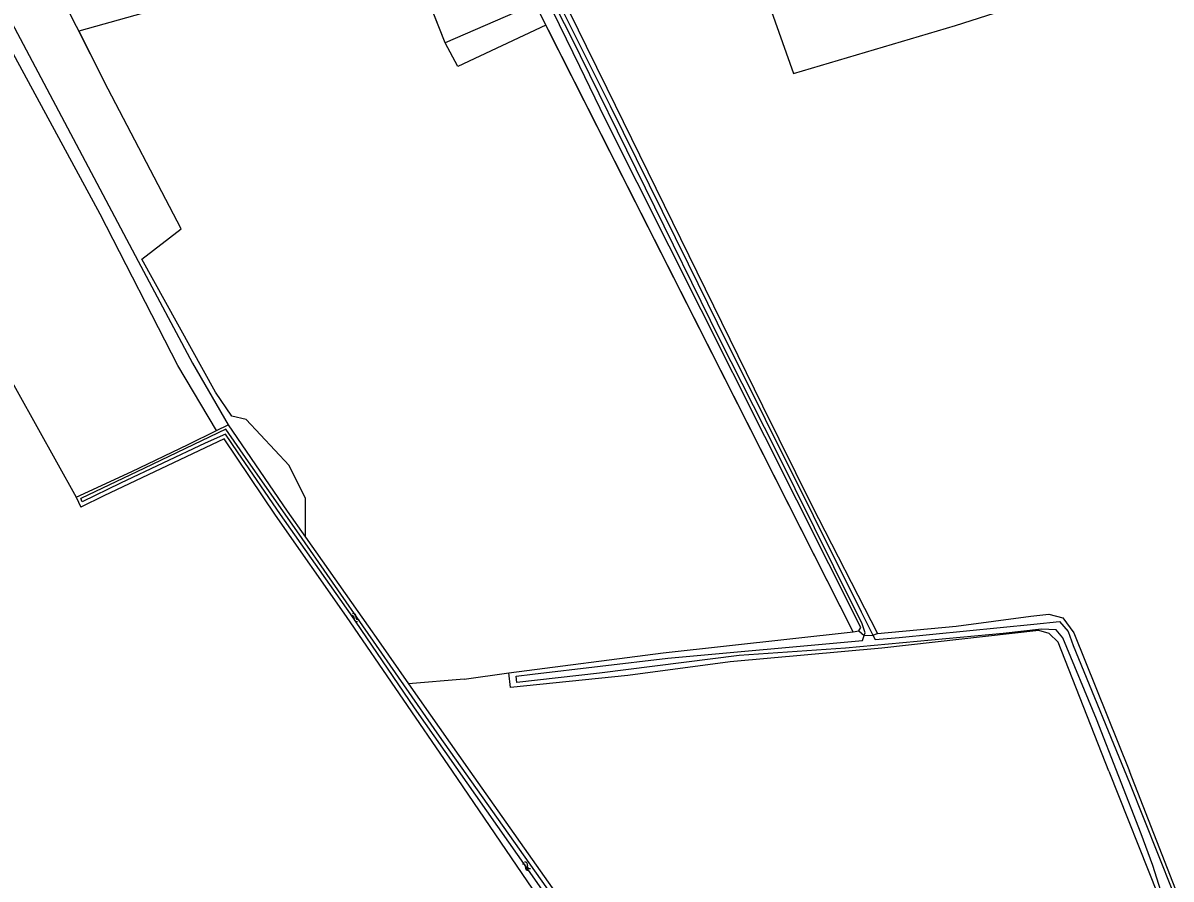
# Model space of a CAD drawing. Extents: x 135999 to 138000, y 396000 to 398501.
# Drawn here: x 137160.9 to 137358.4, y 396981.4 to 397128.7 of the extents above; entities that cross this region are included whole.
import ezdxf

# ---------------------------------------------------------------- set-up
doc = ezdxf.new("R2010")
doc.units = 0
for name, color, linetype in [('gg-afsc-draadraster', 7, 'Continuous'), ('gg-afsc-lijn draadraster', 7, 'Continuous'), ('gg-knt-bronhoudergrens', 7, 'Continuous'), ('gg-kntw-bovenkant insteek waterloop', 7, 'Continuous'), ('gg-kntw-waterlijn', 7, 'Continuous'), ('gt-grn-vlakafsluiter', 7, 'Continuous'), ('gt-symb-watersymbool', 7, 'Continuous'), ('gx-grn-maaiveld', 7, 'Continuous')]:
    doc.layers.add(name, color=color, linetype=linetype)

# ---------------------------------------------------------------- blocks, each defined once
blk = doc.blocks.new('gt0-WA')
at = {"layer": 'gt-symb-watersymbool'}
for centre, start, end in [((-0.32, 0.02), 28.0725, 151.9275), ((0.43, 0.42), 208.0725, 331.9275), ((-0.32, -0.43), 28.0725, 151.9275), ((0.43, -0.03), 208.0725, 331.9275)]:
    blk.add_arc(centre, 0.425, start, end, dxfattribs=at)

msp = doc.modelspace()

# ---------------------------------------------------------------- linework, layer by layer
at = {"layer": 'gg-afsc-draadraster'}
msp.add_line((137236.8, 397015.8), (137244.48, 397016.88), dxfattribs=at)
at = {"layer": 'gg-afsc-lijn draadraster'}
msp.add_line((137236.8, 397015.8), (137244.48, 397016.88), dxfattribs=at)
msp.add_lwpolyline([(137303.7, 397023.96), (137248.99, 397132.01), (137233.52, 397125.31), (137222.43, 397153.45), (137162.91, 397142.41), (137174.9, 397118.65)], dxfattribs=at)
at = {"layer": 'gg-knt-bronhoudergrens'}
msp.add_line((137236.8, 397015.8), (137227.21, 397015.03), dxfattribs=at)
msp.add_lwpolyline([(137209.51, 397040.25), (137209.51, 397046.91), (137206.72, 397052.6), (137199.31, 397060.49), (137196.82, 397061.08), (137194.04, 397065.18), (137181.38, 397088.06), (137188.14, 397093.28), (137174.9, 397118.65)], dxfattribs=at)
at = {"layer": 'gg-kntw-bovenkant insteek waterloop'}
for p, q in [((137256.67, 397121.25), (137249.7, 397135.66)), ((137170.08, 397047.11), (137170.84, 397045.38)), ((137303.7, 397023.96), (137304.71, 397024.12)), ((137222.04, 397022.38), (137227.21, 397015.03)), ((137244.77, 397014.39), (137244.48, 397016.88)), ((137227.21, 397015.03), (137229.12, 397012.32)), ((137229.12, 397012.32), (137237.79, 397000)), ((137255.1, 396970.22), (137234.81, 397000)), ((137237.79, 397000), (137258.92, 396970.09))]:
    msp.add_line(p, q, dxfattribs=at)
for points in [[(137227.3, 397185.77), (137230.82, 397178.82), (137241.41, 397158.31), (137257.81, 397124.71), (137261.34, 397117.49), (137288.14, 397062.82), (137296.62, 397045.68), (137307.88, 397023.69)], [(137146.6, 397148.42), (137148.71, 397148.1), (137180.73, 397087.76)], [(137194.18, 397058.59), (137187.55, 397069.81), (137174.18, 397095.81), (137158.9, 397124.11)], [(137304.71, 397024.12), (137305.02, 397024.72), (137261.03, 397112.23), (137256.67, 397121.25)], [(137180.73, 397087.76), (137190.05, 397070.21), (137196.22, 397059.6)], [(137170.08, 397047.11), (137179.66, 397051.55), (137189.33, 397056.18), (137194.18, 397058.59)], [(137196.22, 397059.6), (137206.38, 397044.72), (137209.51, 397040.25)], [(137234.81, 397000), (137216.57, 397026.62), (137204.35, 397044.05), (137195.54, 397057.14), (137174.84, 397047.33), (137170.84, 397045.38)], [(137209.51, 397040.25), (137220.26, 397024.91), (137222.04, 397022.38)], [(137307.88, 397023.69), (137321.41, 397024.93), (137334.29, 397026.66), (137337.38, 397026.97), (137339.76, 397026.39), (137341.68, 397023.77), (137351.24, 397000)], [(137347.69, 397000), (137338.98, 397022.19), (137337.46, 397023.67), (137335.66, 397024.16), (137308.62, 397021.17), (137282.55, 397018.79), (137264.96, 397016.45), (137244.77, 397014.39)], [(137244.48, 397016.88), (137271.06, 397020.35), (137303.7, 397023.96)], [(137347.69, 397000), (137356.13, 396978.74), (137355.89, 396977.22)]]:
    msp.add_lwpolyline(points, dxfattribs=at)
at = {"layer": 'gg-kntw-waterlijn'}
for points in [[(137305.59, 397023.3), (137305.76, 397023.81), (137305.23, 397025.52), (137303.74, 397028.42), (137290.44, 397055.25), (137280.78, 397074.28), (137255.18, 397126.35), (137230.54, 397174.47), (137225.79, 397184.66), (137226.86, 397185.16), (137239.12, 397160.18), (137261.93, 397114.47), (137275.31, 397087.3), (137280.33, 397077.11), (137305.11, 397027.4), (137307.1, 397023.41)], [(137311.67, 396896.26), (137301.25, 396909.75), (137281.74, 396935.32), (137265.38, 396957.97), (137247.88, 396982.93), (137228.27, 397010.89), (137217.27, 397027.03), (137205.2, 397044.15), (137197.8, 397054.95), (137195.74, 397057.95), (137192.23, 397056.42), (137177.71, 397049.55), (137171.1, 397046.33), (137170.86, 397046.92)], [(137356.45, 396976.69), (137357.31, 396977.22), (137355.25, 396983.75), (137353.24, 396989.18), (137345.55, 397008.92), (137339.77, 397022.94), (137338.61, 397024.3), (137336.13, 397024.44), (137329.54, 397023.67), (137302.4, 397021.13), (137284.08, 397019.9), (137260.06, 397016.87), (137245.88, 397015.24), (137245.73, 397016.33), (137248.55, 397016.65), (137271.85, 397019.4), (137305.32, 397022.46), (137305.59, 397023.3)]]:
    msp.add_lwpolyline(points, dxfattribs=at)
at = {"layer": 'gt-grn-vlakafsluiter'}
for p, q in [((137194.18, 397058.59), (137196.22, 397059.6)), ((137304.71, 397024.12), (137305.59, 397023.3)), ((137305.59, 397023.3), (137307.1, 397023.41)), ((137307.1, 397023.41), (137307.88, 397023.69))]:
    msp.add_line(p, q, dxfattribs=at)
at = {"layer": 'gx-grn-maaiveld'}
msp.add_line((137125.77, 397126.48), (137170.08, 397047.11), dxfattribs=at)
for points in [[(137266.72, 397188.67), (137273.49, 397172.08), (137284.6, 397144.96), (137293.46, 397120.02), (137321.3, 397128.28), (137337.51, 397133.52), (137380.1, 397146.62)], [(137303.7, 397023.96), (137250.84, 397128.36), (137235.71, 397121.26), (137233.52, 397125.31), (137226.52, 397143.06), (137225.46, 397142.76), (137170.54, 397127.3), (137174.9, 397118.65)], [(137312.36, 396896.46), (137312.12, 396896.79), (137308.2, 396901.93), (137291.99, 396923.18), (137265.65, 396959.25), (137232.56, 397006), (137208.03, 397041.36), (137199.7, 397053.18), (137195.83, 397058.81), (137181.8, 397052.13), (137170.86, 397046.92)], [(137307.1, 397023.41), (137307.5, 397022.61), (137311.62, 397023.01), (137334.82, 397025.28), (137339.2, 397025.71), (137340.71, 397024.01), (137341.57, 397021.59), (137351.26, 396997.95), (137368.53, 396954.6), (137369.79, 396951.44)], [(137370.26, 396951.52), (137360.13, 396977.22), (137351.24, 397000)]]:
    msp.add_lwpolyline(points, dxfattribs=at)

# ---------------------------------------------------------------- block references
at = {"layer": 'gt-symb-watersymbool'}
for p, rotation in [((137218.06, 397026.37), 137.8765618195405), ((137247.48, 396983.66), -45.972395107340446)]:
    msp.add_blockref('gt0-WA', p, dxfattribs=dict(at, rotation=rotation))

doc.saveas('drawing.dxf')
